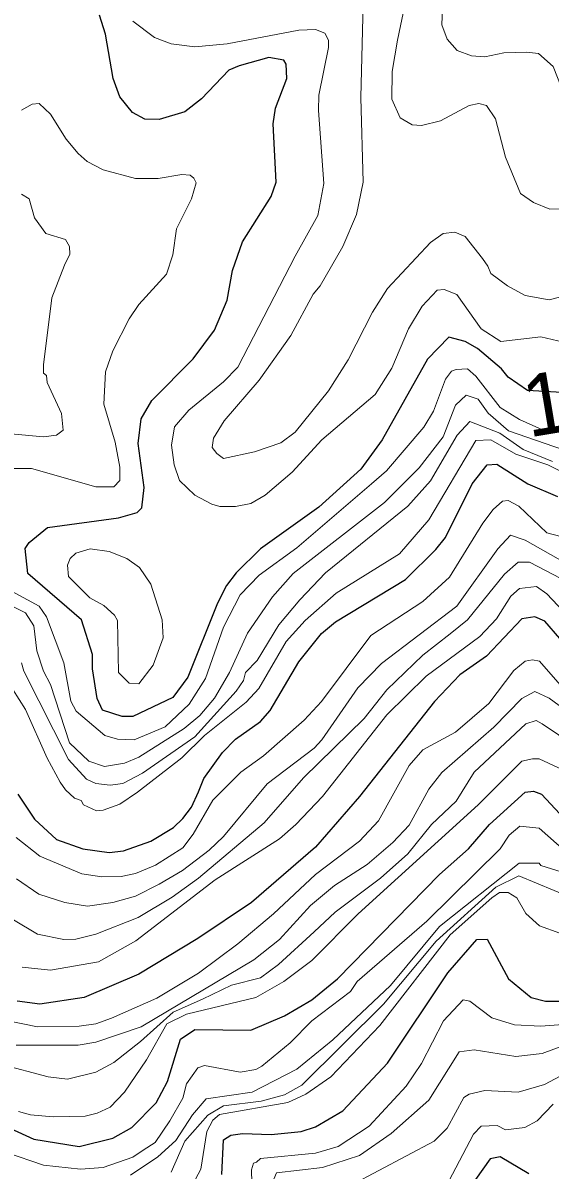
# Model space of a CAD drawing. Extents: x 423 to 448.8, y 7456.3 to 7484.
# Drawn here: x 438.993 to 439.677, y 7477.873 to 7479.361 of the extents above; entities that cross this region are included whole.
import ezdxf
from ezdxf.enums import TextEntityAlignment as Align

# ---------------------------------------------------------------- set-up
doc = ezdxf.new("R2010")
doc.units = 0
doc.header["$LTSCALE"] = 0.032
doc.layers.add('1', color=7, linetype='Continuous', lineweight=25)
doc.layers.add('2', color=7, linetype='Continuous', lineweight=13)
doc.layers.add('61', color=7, linetype='Continuous')

msp = doc.modelspace()

# ---------------------------------------------------------------- linework, layer by layer
at = {"layer": '1'}
for points in [[(439.2141, 7478.9251), (439.2419, 7478.9623), (439.2582, 7479.0009), (439.2651, 7479.0396), (439.2783, 7479.0767), (439.3154, 7479.1355), (439.3216, 7479.1541), (439.3177, 7479.2299), (439.3208, 7479.25), (439.3355, 7479.2887), (439.3347, 7479.3072), (439.3316, 7479.3126), (439.3123, 7479.3157), (439.2737, 7479.3049), (439.2605, 7479.2995), (439.2249, 7479.2624), (439.2033, 7479.2453), (439.17, 7479.2353), (439.1514, 7479.236), (439.1352, 7479.2445), (439.1189, 7479.2647), (439.1104, 7479.2887), (439.1004, 7479.3459), (439.0926, 7479.3706)], [(439.6996, 7478.8811), (439.6477, 7478.884), (439.6229, 7478.9014), (439.6139, 7478.912), (439.583, 7478.9383), (439.5668, 7478.9476), (439.5459, 7478.953), (439.518, 7478.9244), (439.4593, 7478.8199), (439.4314, 7478.782), (439.3773, 7478.7325), (439.3015, 7478.6784), (439.2698, 7478.6475), (439.2574, 7478.6312), (439.2458, 7478.608), (439.2071, 7478.5121), (439.1878, 7478.4858), (439.1359, 7478.461), (439.1221, 7478.461), (439.0965, 7478.4695), (439.0896, 7478.4843), (439.0834, 7478.5229), (439.0834, 7478.5415), (439.0694, 7478.5864), (438.9998, 7478.6467), (438.996, 7478.6792), (439.0014, 7478.6869), (439.0253, 7478.7062), (439.1174, 7478.7186), (439.1414, 7478.7255), (439.1476, 7478.7317), (439.1506, 7478.7581), (439.1429, 7478.8153), (439.1468, 7478.847), (439.1607, 7478.871), (439.2141, 7478.9251)], [(438.9867, 7478.3605), (439.0083, 7478.328), (439.0369, 7478.3017), (439.071, 7478.2893), (439.105, 7478.2847), (439.1236, 7478.287), (439.1592, 7478.2994), (439.1886, 7478.3172), (439.2009, 7478.3288), (439.2118, 7478.3435), (439.221, 7478.3636), (439.228, 7478.3806), (439.252, 7478.4146), (439.269, 7478.4317), (439.3015, 7478.4548), (439.3138, 7478.4688), (439.351, 7478.5322), (439.3804, 7478.5686), (439.3989, 7478.584), (439.4894, 7478.6389), (439.5288, 7478.6776), (439.5413, 7478.6931), (439.576, 7478.7627), (439.5954, 7478.7875), (439.6078, 7478.7882), (439.648, 7478.7627), (439.6867, 7478.7464)], [(439.6898, 7478.5624), (439.6704, 7478.5848), (439.6573, 7478.5902), (439.6403, 7478.5879), (439.5946, 7478.5392), (439.5598, 7478.5152), (439.5273, 7478.4804), (439.4299, 7478.3574), (439.3726, 7478.2917), (439.2899, 7478.2197), (439.2203, 7478.1733), (439.1437, 7478.1269), (439.0726, 7478.0968), (439.0153, 7478.0882), (438.9859, 7478.0921)], [(438.9294, 7477.9482), (439.0076, 7477.9127), (439.0664, 7477.9034), (439.1097, 7477.9142), (439.1344, 7477.9281), (439.1661, 7477.9599), (439.1808, 7477.9877), (439.1978, 7478.0426), (439.2164, 7478.055), (439.2891, 7478.0542), (439.3324, 7478.0728), (439.368, 7478.0937), (439.4013, 7478.1207), (439.5335, 7478.2561), (439.5714, 7478.2894), (439.5985, 7478.3211), (439.6449, 7478.3628), (439.6557, 7478.3644), (439.6658, 7478.3605), (439.6898, 7478.335)], [(439.2512, 7477.867), (439.2535, 7477.9119), (439.2628, 7477.9181), (439.2783, 7477.9204), (439.3154, 7477.9188), (439.3541, 7477.9227), (439.3727, 7477.9289), (439.4082, 7477.9498), (439.4662, 7478.0117), (439.5444, 7478.1285), (439.5822, 7478.1718), (439.5954, 7478.1725), (439.6232, 7478.1207), (439.6526, 7478.0968), (439.6712, 7478.0921), (439.6913, 7478.0921)], [(439.6496, 7477.8678), (439.6124, 7477.8902), (439.5992, 7477.8872), (439.559, 7477.8307)]]:
    msp.add_lwpolyline(points, dxfattribs=at)
at = {"layer": '2'}
for points in [[(439.5397, 7479.4325), (439.5366, 7479.3582), (439.5436, 7479.3397), (439.5567, 7479.325), (439.5753, 7479.3181), (439.5923, 7479.3165), (439.6171, 7479.3219), (439.6465, 7479.3226), (439.6619, 7479.3211), (439.6812, 7479.3041), (439.6913, 7479.2778), (439.6913, 7479.2492), (439.6959, 7479.2438), (439.6982, 7479.2298), (439.7068, 7479.2175), (439.7315, 7479.2059), (439.7601, 7479.2012), (439.7934, 7479.2129), (439.8661, 7479.2585), (439.9234, 7479.2887), (440.0425, 7479.3358), (440.0865, 7479.366)], [(439.4793, 7479.3382), (439.4941, 7479.4109)], [(439.6975, 7479.0071), (439.6759, 7479.0017), (439.6449, 7479.0071), (439.6217, 7479.0195), (439.6, 7479.0357), (439.5962, 7479.045), (439.5892, 7479.0551), (439.5668, 7479.0837), (439.5536, 7479.0891), (439.5382, 7479.0876), (439.5219, 7479.0759), (439.4662, 7479.0164), (439.4469, 7478.9855), (439.4152, 7478.9236), (439.3897, 7478.8834), (439.3464, 7478.83), (439.3278, 7478.8161), (439.2938, 7478.8045), (439.2535, 7478.7959), (439.245, 7478.8021), (439.2389, 7478.8101), (439.2404, 7478.8222), (439.2543, 7478.8447), (439.2999, 7478.8972), (439.3409, 7478.9553), (439.3696, 7479.0087), (439.3788, 7479.0195), (439.4082, 7479.0706), (439.426, 7479.1123), (439.4345, 7479.1541), (439.4314, 7479.2639), (439.4345, 7479.3853)], [(440.1701, 7479.3737), (440.1214, 7479.3235), (440.0904, 7479.2871), (440.0742, 7479.2631), (440.0618, 7479.2515), (440.0448, 7479.2407), (439.9976, 7479.2283), (439.9729, 7479.2175), (439.9481, 7479.2028), (439.9156, 7479.1726), (439.8971, 7479.1641), (439.8661, 7479.1634), (439.8414, 7479.1688), (439.8197, 7479.1695), (439.7795, 7479.1556), (439.73, 7479.1278), (439.7052, 7479.12), (439.6766, 7479.1192), (439.6557, 7479.1278), (439.6387, 7479.1394)], [(439.136, 7479.3629), (439.1638, 7479.342), (439.1855, 7479.3335), (439.2164, 7479.3296), (439.2582, 7479.3335), (439.351, 7479.3513), (439.3727, 7479.352), (439.385, 7479.3474), (439.3897, 7479.3382), (439.3897, 7479.3289), (439.3773, 7479.267), (439.3765, 7479.2469), (439.3835, 7479.1525), (439.3757, 7479.1108), (439.3464, 7479.0582), (439.2721, 7478.9143), (439.2535, 7478.895), (439.2086, 7478.8586), (439.1901, 7478.837), (439.1862, 7478.813), (439.1893, 7478.7875), (439.1963, 7478.7674), (439.2164, 7478.748), (439.2381, 7478.7364), (439.2489, 7478.7333), (439.269, 7478.7333), (439.2891, 7478.7372), (439.3077, 7478.748), (439.3425, 7478.7782), (439.3811, 7478.8199), (439.45, 7478.8787), (439.4717, 7478.9128), (439.4933, 7478.9638), (439.5111, 7478.9932), (439.5304, 7479.0141), (439.5397, 7479.0149), (439.5559, 7479.0086), (439.5876, 7478.9638), (439.6132, 7478.9475), (439.665, 7478.9537), (439.6944, 7478.9468)], [(439.6387, 7479.1394), (439.6194, 7479.1866), (439.6062, 7479.2361), (439.5946, 7479.2538), (439.5846, 7479.2562), (439.5722, 7479.2538), (439.5351, 7479.2337), (439.5103, 7479.2275), (439.498, 7479.2283), (439.4824, 7479.2376), (439.4717, 7479.2616), (439.4724, 7479.2979), (439.4793, 7479.3382)], [(438.9913, 7479.2477), (439.0052, 7479.2554), (439.0145, 7479.2562), (439.0292, 7479.2422), (439.0493, 7479.2098), (439.0648, 7479.1912), (439.0764, 7479.1811), (439.0973, 7479.1703), (439.1391, 7479.1587), (439.1685, 7479.1587), (439.1994, 7479.1641), (439.2102, 7479.1634), (439.2148, 7479.1595), (439.218, 7479.1533), (439.2118, 7479.1324), (439.1963, 7479.1015), (439.1924, 7479.0938), (439.1878, 7479.0597), (439.1793, 7479.035), (439.1437, 7478.9955), (439.1313, 7478.9769), (439.1097, 7478.9352), (439.1004, 7478.9081), (439.0981, 7478.8664), (439.1128, 7478.8169), (439.119, 7478.7844), (439.119, 7478.7674), (439.1112, 7478.7588), (439.088, 7478.7588), (439.0045, 7478.7828), (438.9627, 7478.7828)], [(438.9913, 7479.1386), (439.0014, 7479.1324), (439.0083, 7479.1077), (439.023, 7479.0875), (439.0486, 7479.0798), (439.0539, 7479.0705), (439.0543, 7479.0607), (439.0474, 7479.0464), (439.0308, 7479.004), (439.02, 7478.9174), (439.02, 7478.9066), (439.0238, 7478.9035), (439.0246, 7478.8942), (439.0432, 7478.854), (439.0454, 7478.8323), (439.037, 7478.8261), (439.02, 7478.8238), (438.9349, 7478.8315)], [(439.0462, 7478.5307), (439.0555, 7478.4812), (439.0625, 7478.468), (439.0996, 7478.4363), (439.1159, 7478.4317), (439.1375, 7478.4309), (439.1777, 7478.4479), (439.2087, 7478.4773), (439.2303, 7478.5106), (439.2535, 7478.5771), (439.2752, 7478.6188), (439.2999, 7478.6444), (439.3487, 7478.6799), (439.4454, 7478.7627), (439.4647, 7478.7797), (439.5134, 7478.8362), (439.5258, 7478.8571), (439.5413, 7478.8988), (439.549, 7478.9089), (439.5552, 7478.9112), (439.5699, 7478.912), (439.5807, 7478.9027), (439.6124, 7478.8617), (439.6372, 7478.8462), (439.6673, 7478.8331), (439.7738, 7478.8445)], [(438.955, 7478.6157), (438.9968, 7478.5956), (439.0076, 7478.5786), (439.0114, 7478.5461), (439.02, 7478.5198), (439.0292, 7478.5028), (439.0539, 7478.427), (439.0787, 7478.403), (439.0989, 7478.3961), (439.1251, 7478.4007), (439.1437, 7478.4085), (439.2025, 7478.4456), (439.2226, 7478.4626), (439.2419, 7478.485), (439.2613, 7478.5183), (439.2844, 7478.5693), (439.317, 7478.6165), (439.344, 7478.6466), (439.4624, 7478.7387), (439.5072, 7478.7836), (439.5382, 7478.8238), (439.5544, 7478.8648), (439.5683, 7478.8779), (439.5838, 7478.8725), (439.5969, 7478.8547), (439.6233, 7478.8315), (439.6944, 7478.8068)], [(438.9913, 7478.5307), (438.9944, 7478.5198), (439.0524, 7478.4054), (439.0756, 7478.3798), (439.088, 7478.3744), (439.1066, 7478.3721), (439.1228, 7478.3744), (439.1484, 7478.3876), (439.2162, 7478.4348), (439.2699, 7478.494), (439.2796, 7478.5078), (439.2821, 7478.5183), (439.2969, 7478.5338), (439.3254, 7478.5802), (439.3525, 7478.6126), (439.3858, 7478.6474), (439.4925, 7478.7341), (439.5219, 7478.7666), (439.5567, 7478.8261), (439.573, 7478.8439), (439.6117, 7478.8288), (439.642, 7478.8073), (439.6802, 7478.7918)], [(438.972, 7478.509), (438.9967, 7478.4703), (439.0246, 7478.4069), (439.0416, 7478.376), (439.0485, 7478.3659), (439.0602, 7478.3551), (439.0687, 7478.352), (439.0718, 7478.3465), (439.0888, 7478.3389), (439.0973, 7478.3396), (439.119, 7478.3473), (439.1421, 7478.3628), (439.1994, 7478.4077), (439.2288, 7478.4363), (439.2829, 7478.4796), (439.2992, 7478.4974), (439.3347, 7478.5585), (439.3595, 7478.5856), (439.3997, 7478.6211), (439.4817, 7478.6722), (439.5196, 7478.7163), (439.5807, 7478.8192), (439.6001, 7478.8199), (439.6325, 7478.8014), (439.6743, 7478.7875), (439.7037, 7478.7727)], [(438.9844, 7478.304), (439.0153, 7478.2801), (439.0695, 7478.2569), (439.0958, 7478.253), (439.1205, 7478.2538), (439.1391, 7478.2576), (439.1654, 7478.2684), (439.2009, 7478.2909), (439.2141, 7478.3087), (439.2396, 7478.3528), (439.2759, 7478.3891), (439.3053, 7478.41), (439.3579, 7478.4564), (439.3804, 7478.4804), (439.4446, 7478.5662), (439.5119, 7478.6103), (439.5467, 7478.642), (439.59, 7478.7117), (439.6031, 7478.7294), (439.6155, 7478.7403), (439.6225, 7478.7411), (439.6364, 7478.7341), (439.673, 7478.6992), (439.7407, 7478.6816)], [(438.9851, 7478.2506), (439.0138, 7478.2306), (439.0478, 7478.2197), (439.0772, 7478.2151), (439.1097, 7478.2197), (439.1391, 7478.2282), (439.17, 7478.2437), (439.2001, 7478.2615), (439.2349, 7478.2878), (439.2535, 7478.3056), (439.31, 7478.3736), (439.3711, 7478.4201), (439.3811, 7478.4309), (439.4276, 7478.4982), (439.4585, 7478.5299), (439.5559, 7478.6041), (439.6093, 7478.6784), (439.6256, 7478.6962), (439.6449, 7478.69), (439.7006, 7478.6583)], [(438.9812, 7478.1973), (439.0122, 7478.1787), (439.0463, 7478.1717), (439.0617, 7478.1725), (439.088, 7478.1787), (439.1429, 7478.2004), (439.187, 7478.2267), (439.2211, 7478.2514), (439.3061, 7478.3234), (439.3572, 7478.3814), (439.4361, 7478.4587), (439.4655, 7478.4959), (439.5119, 7478.5407), (439.5475, 7478.5685), (439.5699, 7478.5864), (439.6178, 7478.6459), (439.6356, 7478.6614), (439.6503, 7478.6614), (439.7315, 7478.6188)], [(439.6944, 7478.5972), (439.6728, 7478.6204), (439.6596, 7478.6297), (439.6372, 7478.6273), (439.6263, 7478.6173), (439.6077, 7478.5879), (439.5861, 7478.5647), (439.5165, 7478.5136), (439.4655, 7478.4634), (439.3819, 7478.3574), (439.3471, 7478.321), (439.3262, 7478.3025), (439.2427, 7478.2491), (439.1398, 7478.1702), (439.0911, 7478.1431), (439.0292, 7478.1323), (438.9921, 7478.1362)], [(438.9689, 7478.6289), (439.0145, 7478.6041), (439.0238, 7478.5902), (439.0462, 7478.5307)], [(438.9503, 7478.0712), (439.0122, 7478.0588), (439.0664, 7478.0596), (439.088, 7478.0627), (439.1081, 7478.0697), (439.1669, 7478.096), (439.2211, 7478.1284), (439.2721, 7478.1663), (439.3185, 7478.205), (439.3727, 7478.2561), (439.4298, 7478.2994), (439.4546, 7478.3257), (439.4941, 7478.3976), (439.5119, 7478.4177), (439.5544, 7478.4409), (439.5977, 7478.4781), (439.6302, 7478.5206), (439.6449, 7478.533), (439.6542, 7478.5345), (439.6635, 7478.533), (439.699, 7478.492)], [(439.1468, 7478.0588), (439.293, 7478.1455), (439.3262, 7478.1717), (439.3665, 7478.2159), (439.3974, 7478.2421), (439.4399, 7478.2692), (439.4732, 7478.2978), (439.4941, 7478.3203), (439.5196, 7478.3667), (439.5366, 7478.3884), (439.6039, 7478.4471), (439.6403, 7478.4843), (439.6572, 7478.4935), (439.6758, 7478.485), (439.7083, 7478.461)], [(439.7091, 7478.4231), (439.6666, 7478.4518), (439.6591, 7478.4558), (439.6457, 7478.4518), (439.5784, 7478.3891), (439.5551, 7478.3512), (439.5234, 7478.321), (439.4925, 7478.2832), (439.4569, 7478.2514), (439.3982, 7478.2073), (439.3711, 7478.1818), (439.3247, 7478.1393), (439.3015, 7478.1223), (439.2638, 7478.1128), (439.2263, 7478.0944), (439.1883, 7478.0778), (439.146, 7478.0395), (439.1112, 7478.0125), (439.088, 7478), (439.0509, 7477.9908), (439.0261, 7477.9939), (438.9643, 7478.0101)], [(438.9875, 7477.949), (439.0029, 7477.9444), (439.0323, 7477.942), (439.0741, 7477.9428), (439.0896, 7477.9467), (439.1065, 7477.9544), (439.1251, 7477.9737), (439.1537, 7478.0156), (439.1801, 7478.0627), (439.2056, 7478.0751), (439.2953, 7478.0967), (439.3316, 7478.1176), (439.368, 7478.1447), (439.4283, 7478.205), (439.5838, 7478.3465), (439.6402, 7478.403), (439.6542, 7478.4061), (439.6627, 7478.4061), (439.7114, 7478.3837)], [(439.6967, 7478.2863), (439.6627, 7478.3164), (439.6379, 7478.3187), (439.624, 7478.3071), (439.6124, 7478.2893), (439.5173, 7478.1957), (439.4268, 7478.1176), (439.4183, 7478.1045), (439.368, 7478.0666), (439.3401, 7478.0379), (439.303, 7478.0078), (439.2953, 7478.0032), (439.2752, 7478), (439.2288, 7478.0086), (439.2203, 7478.0055), (439.2056, 7477.9846), (439.2009, 7477.966), (439.1839, 7477.9367), (439.1646, 7477.9088), (439.1491, 7477.8987)], [(439.1329, 7477.8662), (439.1684, 7477.8902), (439.1916, 7477.9111), (439.2133, 7477.9444), (439.2311, 7477.9652), (439.2907, 7477.9738), (439.3487, 7478.0039), (439.3951, 7478.0418), (439.4701, 7478.1122), (439.5335, 7478.1888), (439.6371, 7478.2708), (439.6627, 7478.2708), (439.665, 7478.2677), (439.7052, 7478.2553)], [(439.7052, 7478.2259), (439.6364, 7478.2545), (439.6065, 7478.2398), (439.5291, 7478.1698), (439.4608, 7478.088), (439.355, 7477.983), (439.3324, 7477.9703), (439.3024, 7477.962), (439.2536, 7477.956), (439.2333, 7477.944), (439.2033, 7477.9102), (439.1854, 7477.8701)], [(439.2172, 7477.8609), (439.2241, 7477.874), (439.2319, 7477.9227), (439.2396, 7477.9374), (439.2481, 7477.9451), (439.3371, 7477.9606), (439.3602, 7477.9714), (439.3928, 7477.9939), (439.4561, 7478.0604), (439.5474, 7478.178), (439.6016, 7478.2259), (439.6115, 7478.2327), (439.6225, 7478.2329), (439.634, 7478.2259), (439.6457, 7478.2058), (439.6635, 7478.1895), (439.6898, 7478.1803)], [(439.7052, 7478.0627), (439.665, 7478.0596), (439.631, 7478.0612), (439.6016, 7478.0704), (439.573, 7478.0921), (439.5644, 7478.0936), (439.5389, 7478.0666), (439.5103, 7478.0109), (439.4902, 7477.9815), (439.4423, 7477.9297), (439.402, 7477.9034), (439.3727, 7477.8949), (439.3015, 7477.8879), (439.2961, 7477.8833), (439.2922, 7477.8817), (439.2899, 7477.8732), (439.2907, 7477.8392)], [(438.9844, 7478.0349), (439.0648, 7478.0349), (439.088, 7478.0387), (439.1468, 7478.0588)], [(439.4709, 7477.9204), (439.5196, 7477.9637), (439.559, 7478.0264), (439.5784, 7478.0287), (439.6325, 7478.0202), (439.6666, 7478.024), (439.7192, 7478.0434)], [(439.7176, 7478.0093), (439.6697, 7477.9838), (439.6356, 7477.9738), (439.5923, 7477.9761), (439.5722, 7477.9714), (439.5652, 7477.9668), (439.5436, 7477.9273), (439.5266, 7477.9104), (439.4191, 7477.8531)], [(439.5459, 7477.8585), (439.5776, 7477.9196), (439.5876, 7477.9297), (439.6085, 7477.9305), (439.6194, 7477.925), (439.6441, 7477.9281), (439.6604, 7477.9366), (439.6812, 7477.9583)], [(438.9681, 7477.6783), (439.0011, 7477.6128), (439.0246, 7477.5569), (439.0408, 7477.5345), (439.0633, 7477.5151), (439.0865, 7477.5035), (439.1221, 7477.4958), (439.1391, 7477.4965), (439.1731, 7477.5082), (439.1878, 7477.5213), (439.1963, 7477.5391), (439.1924, 7477.5654), (439.1731, 7477.6087), (439.1684, 7477.6273), (439.17, 7477.6427), (439.2118, 7477.6713), (439.2357, 7477.693), (439.2953, 7477.7789), (439.3046, 7477.7974), (439.3139, 7477.85), (439.3224, 7477.8693), (439.3819, 7477.8763), (439.4299, 7477.8918), (439.4709, 7477.9204)], [(439.1491, 7477.8987), (439.136, 7477.8894), (439.0973, 7477.8763), (439.0679, 7477.874), (439.02, 7477.8794), (438.972, 7477.8956)]]:
    msp.add_lwpolyline(points, dxfattribs=at)
msp.add_lwpolyline([(439.0547, 7478.666), (439.0617, 7478.6729), (439.0803, 7478.6784), (439.105, 7478.6753), (439.1282, 7478.666), (439.1445, 7478.6544), (439.1592, 7478.6328), (439.1739, 7478.5864), (439.1754, 7478.5632), (439.1623, 7478.5276), (439.1437, 7478.5036), (439.1313, 7478.5044), (439.1174, 7478.5183), (439.1159, 7478.5856), (439.112, 7478.5926), (439.0981, 7478.6049), (439.0802, 7478.6149), (439.0524, 7478.6428), (439.0509, 7478.6575)], close=True, dxfattribs=at)

# ---------------------------------------------------------------- texts
at = {"layer": '61'}
msp.add_text('1900', height=0.08, rotation=9.56, dxfattribs=at).set_placement((439.7664, 7478.8426), align=Align.CENTER)

doc.saveas('drawing.dxf')
